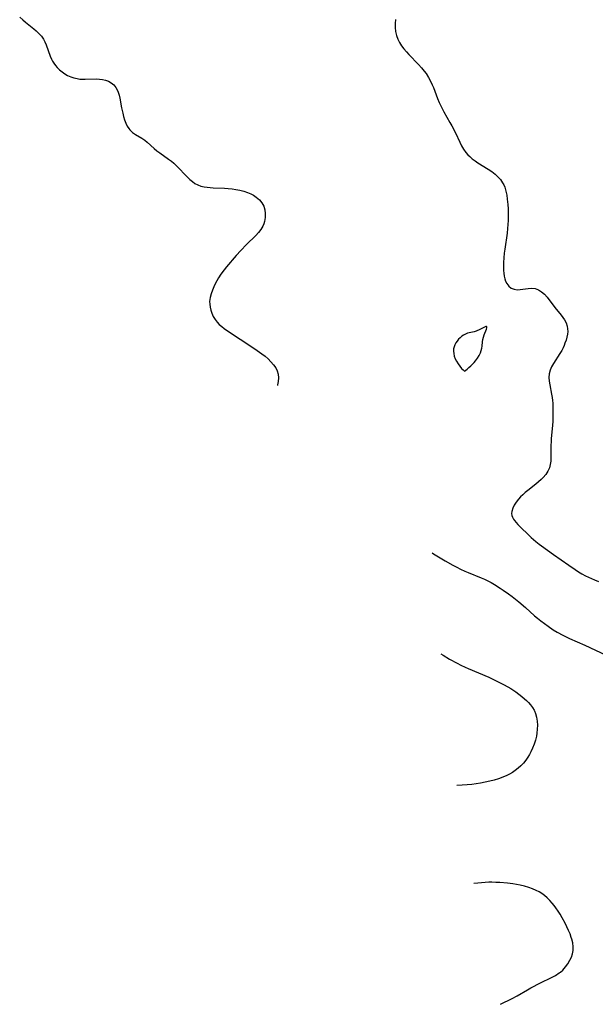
# Model space of a CAD drawing. Header units: inches. Extents: x 1073367 to 1082519, y 1569854 to 1574957.
# Tile 283 of 565: x 1079794 to 1080033, y 1570611 to 1571020. Entities that reach past the tile are written whole.
import ezdxf

# ---------------------------------------------------------------- set-up
doc = ezdxf.new("R2010")
doc.units = ezdxf.units.IN
doc.header["$MEASUREMENT"] = 0
doc.layers.add('CGG_CurvaNivelLidar_v1', color=7, linetype='Continuous', lineweight=30, true_color=0x008008)

msp = doc.modelspace()

# ---------------------------------------------------------------- linework, layer by layer
at = {"layer": 'CGG_CurvaNivelLidar_v1'}
for points in [[(1079793.7285, 1571021.366, 74.5), (1079794.9725, 1571020.1727, 74.5), (1079796.1029, 1571019.2071, 74.5), (1079799.5551, 1571016.5295, 74.5), (1079800.6411, 1571015.6311, 74.5), (1079801.7381, 1571014.5936, 74.5), (1079802.725, 1571013.4775, 74.5), (1079803.5731, 1571012.2717, 74.5), (1079804.1913, 1571011.1234, 74.5), (1079804.7124, 1571009.9153, 74.5), (1079806.4223, 1571005.1341, 74.5), (1079806.9592, 1571003.9133, 74.5), (1079807.4018, 1571003.0714, 74.5), (1079807.8969, 1571002.2604, 74.5), (1079808.5911, 1571001.2926, 74.5), (1079809.3602, 1571000.3835, 74.5), (1079810.3094, 1570999.4344, 74.5), (1079811.3386, 1570998.5737, 74.5), (1079812.4435, 1570997.8131, 74.5), (1079813.6532, 1570997.1482, 74.5), (1079814.9244, 1570996.5977, 74.5), (1079816.2425, 1570996.1584, 74.5), (1079817.5954, 1570995.8323, 74.5), (1079818.6959, 1570995.6586, 74.5), (1079819.3808, 1570995.5934, 74.5), (1079820.9389, 1570995.5419, 74.5), (1079825.5996, 1570995.6613, 74.5), (1079826.8999, 1570995.6191, 74.5), (1079828.1614, 1570995.4782, 74.5), (1079829.4248, 1570995.1902, 74.5), (1079830.6066, 1570994.7423, 74.5), (1079831.7612, 1570994.0704, 74.5), (1079832.7745, 1570993.2155, 74.5), (1079833.6228, 1570992.1903, 74.5), (1079834.1856, 1570991.2182, 74.5), (1079834.6356, 1570990.1551, 74.5), (1079835.0118, 1570988.9547, 74.5), (1079835.3161, 1570987.6953, 74.5), (1079836.0864, 1570983.6576, 74.5), (1079836.5415, 1570981.441, 74.5), (1079836.892, 1570980.0219, 74.5), (1079837.3032, 1570978.6491, 74.5), (1079837.7936, 1570977.3425, 74.5), (1079838.3859, 1570976.1253, 74.5), (1079839.0187, 1570975.1423, 74.5), (1079839.4631, 1570974.5972, 74.5), (1079839.814, 1570974.2272, 74.5), (1079840.6519, 1570973.4849, 74.5), (1079841.8544, 1570972.6315, 74.5), (1079844.4247, 1570971.0657, 74.5), (1079845.6916, 1570970.2166, 74.5), (1079846.6675, 1570969.4468, 74.5), (1079849.6403, 1570966.7756, 74.5), (1079850.769, 1570965.8241, 74.5), (1079851.9243, 1570964.9524, 74.5), (1079855.6098, 1570962.41, 74.5), (1079856.849, 1570961.4746, 74.5), (1079857.7116, 1570960.7447, 74.5), (1079858.7466, 1570959.7773, 74.5), (1079859.7464, 1570958.768, 74.5), (1079862.6046, 1570955.7587, 74.5), (1079864.4448, 1570953.9666, 74.5), (1079865.4713, 1570953.0828, 74.5), (1079866.5411, 1570952.3099, 74.5), (1079867.7439, 1570951.6557, 74.5), (1079869.0166, 1570951.1864, 74.5), (1079870.3127, 1570950.9065, 74.5), (1079871.6648, 1570950.7296, 74.5), (1079874.1037, 1570950.4971, 74.5), (1079878.8279, 1570950.2542, 74.5), (1079880.4015, 1570950.1445, 74.5), (1079881.9774, 1570949.988, 74.5), (1079883.5772, 1570949.7733, 74.5), (1079885.1561, 1570949.4917, 74.5), (1079886.8247, 1570949.0932, 74.5), (1079888.4293, 1570948.574, 74.5), (1079889.71, 1570948.0262, 74.5), (1079890.9137, 1570947.376, 74.5), (1079892.0239, 1570946.6237, 74.5), (1079893.2821, 1570945.5078, 74.5), (1079894.3222, 1570944.2419, 74.5), (1079895.0975, 1570942.8409, 74.5), (1079895.5577, 1570941.3452, 74.5), (1079895.7447, 1570939.7456, 74.5), (1079895.6832, 1570938.1119, 74.5), (1079895.3885, 1570936.486, 74.5), (1079895.0875, 1570935.5031, 74.5), (1079894.6872, 1570934.5487, 74.5), (1079893.8847, 1570933.1719, 74.5), (1079892.892, 1570931.8677, 74.5), (1079891.7606, 1570930.6219, 74.5), (1079887.8975, 1570926.8595, 74.5), (1079885.6383, 1570924.4706, 74.5), (1079883.7033, 1570922.2739, 74.5), (1079879.6963, 1570917.6018, 74.5), (1079878.6654, 1570916.3435, 74.5), (1079877.3355, 1570914.572, 74.5), (1079876.3208, 1570913.048, 74.5), (1079875.6037, 1570911.8158, 74.5), (1079874.9561, 1570910.5597, 74.5), (1079874.3742, 1570909.2888, 74.5), (1079873.8348, 1570907.9594, 74.5), (1079873.284, 1570906.4016, 74.5), (1079872.8662, 1570904.8486, 74.5), (1079872.647, 1570903.2957, 74.5), (1079872.6543, 1570902.0657, 74.5), (1079872.8096, 1570900.8409, 74.5), (1079873.0937, 1570899.6297, 74.5), (1079873.5391, 1570898.3236, 74.5), (1079874.1338, 1570897.0188, 74.5), (1079874.8648, 1570895.7765, 74.5), (1079875.7401, 1570894.6187, 74.5), (1079876.6486, 1570893.6713, 74.5), (1079877.6564, 1570892.791, 74.5), (1079878.6249, 1570892.043, 74.5), (1079879.6871, 1570891.2876, 74.5), (1079885.386, 1570887.5819, 74.5), (1079891.43, 1570883.5371, 74.5), (1079894.2857, 1570881.5183, 74.5), (1079895.6413, 1570880.4685, 74.5), (1079896.9352, 1570879.3622, 74.5), (1079898.1269, 1570878.2072, 74.5), (1079899.1945, 1570876.9867, 74.5), (1079900.085, 1570875.6984, 74.5), (1079900.7193, 1570874.407, 74.5), (1079901.1162, 1570873.0516, 74.5), (1079901.2526, 1570871.5153, 74.5), (1079901.1292, 1570869.9373, 74.5), (1079900.862, 1570868.5866, 74.5), (1079900.793, 1570868.3492, 74.5)], [(1079949.8626, 1571020.4265, 75), (1079949.7517, 1571018.7434, 75), (1079949.7422, 1571017.0813, 75), (1079949.876, 1571015.4538, 75), (1079950.1122, 1571014.2183, 75), (1079950.2651, 1571013.6714, 75), (1079950.8171, 1571012.2337, 75), (1079951.5388, 1571010.8475, 75), (1079952.3958, 1571009.507, 75), (1079953.3624, 1571008.2094, 75), (1079954.3738, 1571007.0011, 75), (1079955.4436, 1571005.8202, 75), (1079959.4484, 1571001.648, 75), (1079960.6414, 1571000.3209, 75), (1079961.769, 1570998.9489, 75), (1079962.5208, 1570997.9285, 75), (1079963.5617, 1570996.2936, 75), (1079964.3858, 1570994.7746, 75), (1079965.1207, 1570993.2081, 75), (1079965.5876, 1570992.0871, 75), (1079967.3313, 1570987.6124, 75), (1079968.0184, 1570985.9552, 75), (1079968.9455, 1570983.9396, 75), (1079969.9923, 1570981.9713, 75), (1079972.4837, 1570977.6421, 75), (1079973.2616, 1570976.2009, 75), (1079974.7236, 1570973.2759, 75), (1079976.5498, 1570969.4167, 75), (1079977.3137, 1570967.9256, 75), (1079978.1414, 1570966.4971, 75), (1079979.0683, 1570965.1583, 75), (1079979.9339, 1570964.1464, 75), (1079980.6762, 1570963.4247, 75), (1079981.7503, 1570962.5298, 75), (1079982.8944, 1570961.6962, 75), (1079984.0874, 1570960.9042, 75), (1079988.386, 1570958.2124, 75), (1079989.8369, 1570957.2174, 75), (1079991.2067, 1570956.153, 75), (1079992.401, 1570955.0538, 75), (1079993.4602, 1570953.8597, 75), (1079994.3494, 1570952.5584, 75), (1079994.8207, 1570951.6465, 75), (1079995.2117, 1570950.6895, 75), (1079995.6927, 1570949.0935, 75), (1079996.0409, 1570947.4259, 75), (1079996.2941, 1570945.7059, 75), (1079996.5161, 1570943.5046, 75), (1079996.6245, 1570941.7502, 75), (1079996.6712, 1570940.136, 75), (1079996.6725, 1570938.5119, 75), (1079996.6322, 1570936.8816, 75), (1079996.5511, 1570935.2484, 75), (1079996.4152, 1570933.5062, 75), (1079996.198, 1570931.6189, 75), (1079995.1977, 1570924.9027, 75), (1079995.0048, 1570923.2534, 75), (1079994.8363, 1570921.3479, 75), (1079994.732, 1570919.4655, 75), (1079994.7029, 1570917.4204, 75), (1079994.744, 1570916.1731, 75), (1079994.8406, 1570914.9637, 75), (1079995.0031, 1570913.8029, 75), (1079995.2472, 1570912.6918, 75), (1079995.5853, 1570911.6605, 75), (1079996.0344, 1570910.729, 75), (1079996.8657, 1570909.6339, 75), (1079997.8989, 1570908.8056, 75), (1079999.0926, 1570908.2889, 75), (1080000.3314, 1570908.1154, 75), (1080001.648, 1570908.1652, 75), (1080004.9505, 1570908.6295, 75), (1080006.4479, 1570908.736, 75), (1080007.8961, 1570908.5888, 75), (1080009.247, 1570908.0901, 75), (1080010.5195, 1570907.2844, 75), (1080011.708, 1570906.2378, 75), (1080012.8377, 1570904.9752, 75), (1080016.0344, 1570900.798, 75), (1080018.6533, 1570897.5052, 75), (1080019.3627, 1570896.5629, 75), (1080020.0075, 1570895.609, 75), (1080020.7071, 1570894.3139, 75), (1080021.1824, 1570892.9599, 75), (1080021.3623, 1570891.8665, 75), (1080021.3903, 1570890.7426, 75), (1080021.286, 1570889.5992, 75), (1080021.0463, 1570888.3626, 75), (1080020.6976, 1570887.1225, 75), (1080020.2606, 1570885.8857, 75), (1080019.8685, 1570884.9278, 75), (1080019.436, 1570883.9805, 75), (1080018.9064, 1570882.9438, 75), (1080018.1654, 1570881.6736, 75), (1080015.444, 1570877.4163, 75), (1080014.6773, 1570876.0341, 75), (1080014.0698, 1570874.6376, 75), (1080013.6929, 1570873.2126, 75), (1080013.5979, 1570871.7174, 75), (1080013.7228, 1570870.1761, 75), (1080013.9737, 1570868.5859, 75), (1080014.6698, 1570864.8042, 75), (1080014.9012, 1570863.3411, 75), (1080015.048, 1570862.1601, 75), (1080015.1552, 1570860.9673, 75), (1080015.2291, 1570859.5357, 75), (1080015.2568, 1570858.094, 75), (1080015.2239, 1570855.0769, 75), (1080015.1623, 1570853.5064, 75), (1080015.0379, 1570851.6532, 75), (1080014.5686, 1570846.3368, 75), (1080014.478, 1570844.9063, 75), (1080014.419, 1570843.485, 75), (1080014.3805, 1570838.0884, 75), (1080014.3276, 1570836.9429, 75), (1080014.1447, 1570835.4922, 75), (1080013.7795, 1570834.1038, 75), (1080013.1456, 1570832.7151, 75), (1080012.2898, 1570831.4089, 75), (1080011.2541, 1570830.1807, 75), (1080010.2919, 1570829.226, 75), (1080009.2561, 1570828.3077, 75), (1080008.171, 1570827.4112, 75), (1080004.8508, 1570824.7727, 75), (1080003.7481, 1570823.8593, 75), (1080002.6902, 1570822.9219, 75), (1080001.7675, 1570822.0231, 75), (1080000.9174, 1570821.0947, 75), (1079999.9871, 1570819.9058, 75), (1079999.209, 1570818.6914, 75), (1079998.545, 1570817.3179, 75), (1079998.16, 1570815.9655, 75), (1079998.0939, 1570815.1563, 75), (1079998.1818, 1570814.3759, 75), (1079998.4612, 1570813.5765, 75), (1079998.902, 1570812.8032, 75), (1079999.2525, 1570812.3121, 75), (1079999.9338, 1570811.4866, 75), (1080000.7057, 1570810.6557, 75), (1080006.253, 1570805.221, 75), (1080008.1409, 1570803.5308, 75), (1080009.5187, 1570802.4283, 75), (1080010.4428, 1570801.7383, 75), (1080015.4906, 1570798.1869, 75), (1080021.8233, 1570793.6407, 75), (1080024.4776, 1570791.8379, 75), (1080025.829, 1570790.9793, 75), (1080027.3094, 1570790.091, 75), (1080028.8207, 1570789.2632, 75), (1080030.0357, 1570788.6683, 75), (1080032.5263, 1570787.5903, 75), (1080034.1424, 1570786.9528, 75)], [(1079965.1, 1570798.7561, 74.5), (1079965.6239, 1570798.4279, 74.5), (1079970.5069, 1570795.5344, 74.5), (1079973.6731, 1570793.7418, 74.5), (1079975.2606, 1570792.8949, 74.5), (1079976.8657, 1570792.0858, 74.5), (1079978.7136, 1570791.2214, 74.5), (1079979.966, 1570790.6759, 74.5), (1079985.3997, 1570788.4464, 74.5), (1079986.8062, 1570787.8413, 74.5), (1079988.192, 1570787.1956, 74.5), (1079989.5678, 1570786.4848, 74.5), (1079990.9172, 1570785.7213, 74.5), (1079993.3685, 1570784.1893, 74.5), (1079994.5713, 1570783.3809, 74.5), (1079996.8213, 1570781.785, 74.5), (1079998.3508, 1570780.6359, 74.5), (1080001.0465, 1570778.4721, 74.5), (1080003.8222, 1570776.0835, 74.5), (1080007.6565, 1570772.6757, 74.5), (1080008.8047, 1570771.6965, 74.5), (1080010.2595, 1570770.5265, 74.5), (1080011.7491, 1570769.4009, 74.5), (1080013.2698, 1570768.3176, 74.5), (1080015.3989, 1570766.9039, 74.5), (1080017.0305, 1570765.8982, 74.5), (1080019.3858, 1570764.5737, 74.5), (1080020.7876, 1570763.8613, 74.5), (1080022.1947, 1570763.1951, 74.5), (1080028.4601, 1570760.4119, 74.5), (1080037.3459, 1570756.3388, 74.5)], [(1079968.6499, 1570756.8295, 74), (1079969.5846, 1570756.2741, 74), (1079972.3435, 1570754.6754, 74), (1079975.5309, 1570752.9249, 74), (1079977.0026, 1570752.1706, 74), (1079978.7553, 1570751.3304, 74), (1079980.046, 1570750.7501, 74), (1079988.5676, 1570747.1538, 74), (1079991.1315, 1570745.9687, 74), (1079994.7233, 1570744.1854, 74), (1079996.4762, 1570743.2246, 74), (1079997.7998, 1570742.4343, 74), (1079999.8794, 1570741.0556, 74), (1080001.1121, 1570740.1493, 74), (1080002.3016, 1570739.2048, 74), (1080003.4406, 1570738.2231, 74), (1080004.2674, 1570737.4501, 74), (1080005.0526, 1570736.6536, 74), (1080005.9427, 1570735.6467, 74), (1080006.741, 1570734.5959, 74), (1080007.425, 1570733.4933, 74), (1080007.6094, 1570733.1399, 74), (1080008.0466, 1570732.1158, 74), (1080008.4833, 1570730.5597, 74), (1080008.7296, 1570728.9336, 74), (1080008.8158, 1570727.2601, 74), (1080008.7591, 1570725.5588, 74), (1080008.5645, 1570723.847, 74), (1080008.3546, 1570722.6991, 74), (1080007.9388, 1570721.0154, 74), (1080007.4145, 1570719.352, 74), (1080006.7939, 1570717.7185, 74), (1080006.08, 1570716.1268, 74), (1080005.5033, 1570715.0129, 74), (1080004.8658, 1570713.9373, 74), (1080003.9703, 1570712.6556, 74), (1080002.9754, 1570711.4496, 74), (1080001.8899, 1570710.3234, 74), (1080000.7869, 1570709.3393, 74), (1079999.616, 1570708.4325, 74), (1079998.3833, 1570707.6053, 74), (1079997.2423, 1570706.9422, 74), (1079996.0613, 1570706.3432, 74), (1079994.3777, 1570705.6155, 74), (1079992.6448, 1570704.9837, 74), (1079990.8754, 1570704.4326, 74), (1079989.0784, 1570703.9541, 74), (1079987.0577, 1570703.5056, 74), (1079985.2215, 1570703.1688, 74), (1079983.3742, 1570702.8854, 74), (1079981.5193, 1570702.6502, 74), (1079979.6592, 1570702.4625, 74), (1079977.4747, 1570702.3051, 74), (1079975.3714, 1570702.2296, 74)], [(1079993.4667, 1570611.2762, 74.5), (1079998.2999, 1570613.654, 74.5), (1080000.4525, 1570614.8468, 74.5), (1080004.6901, 1570617.3176, 74.5), (1080006.0748, 1570618.0759, 74.5), (1080010.0596, 1570620.1298, 74.5), (1080014.6928, 1570622.3982, 74.5), (1080016.3384, 1570623.2965, 74.5), (1080017.8772, 1570624.3019, 74.5), (1080018.3723, 1570624.6828, 74.5), (1080019.3195, 1570625.5246, 74.5), (1080020.4677, 1570626.7754, 74.5), (1080021.4726, 1570628.1311, 74.5), (1080022.3262, 1570629.5676, 74.5), (1080022.9413, 1570630.8991, 74.5), (1080023.3935, 1570632.2725, 74.5), (1080023.646, 1570633.6826, 74.5), (1080023.6633, 1570635.2105, 74.5), (1080023.4627, 1570636.7635, 74.5), (1080023.0902, 1570638.3305, 74.5), (1080022.8816, 1570639.0201, 74.5), (1080022.3524, 1570640.5145, 74.5), (1080021.7353, 1570642.0057, 74.5), (1080021.0456, 1570643.4882, 74.5), (1080020.3007, 1570644.949, 74.5), (1080019.0317, 1570647.2578, 74.5), (1080018.2148, 1570648.6539, 74.5), (1080017.3618, 1570650.0236, 74.5), (1080016.4601, 1570651.3532, 74.5), (1080015.7044, 1570652.3669, 74.5), (1080014.9111, 1570653.344, 74.5), (1080013.9143, 1570654.4592, 74.5), (1080012.8603, 1570655.5059, 74.5), (1080011.7409, 1570656.4683, 74.5), (1080010.6565, 1570657.2596, 74.5), (1080009.5171, 1570657.9703, 74.5), (1080008.3296, 1570658.6029, 74.5), (1080006.8154, 1570659.2737, 74.5), (1080005.2486, 1570659.8347, 74.5), (1080003.4277, 1570660.3467, 74.5), (1080001.5684, 1570660.763, 74.5), (1080000.0996, 1570661.0405, 74.5), (1079998.6187, 1570661.2782, 74.5), (1079996.4041, 1570661.5581, 74.5), (1079993.1304, 1570661.8524, 74.5), (1079991.4893, 1570661.9398, 74.5), (1079989.8472, 1570661.9741, 74.5), (1079988.5744, 1570661.9564, 74.5), (1079987.0454, 1570661.8831, 74.5), (1079985.5337, 1570661.764, 74.5), (1079984.0236, 1570661.6086, 74.5), (1079982.3941, 1570661.3971, 74.5)]]:
    msp.add_polyline3d(points, dxfattribs=at)
msp.add_polyline3d([(1079978.5, 1570874.3301, 75), (1079979.6084, 1570875.1621, 75), (1079980.3417, 1570875.7783, 75), (1079981.1674, 1570876.5278, 75), (1079981.8362, 1570877.1873, 75), (1079982.5015, 1570877.9073, 75), (1079983.0814, 1570878.606, 75), (1079983.8773, 1570879.694, 75), (1079984.5663, 1570880.8008, 75), (1079985.1154, 1570881.878, 75), (1079985.4919, 1570882.8766, 75), (1079985.714, 1570883.8115, 75), (1079985.8371, 1570884.7176, 75), (1079985.9925, 1570886.5198, 75), (1079986.1205, 1570887.4019, 75), (1079986.3647, 1570888.3787, 75), (1079986.6827, 1570889.3157, 75), (1079987.6379, 1570891.7213, 75), (1079987.8031, 1570892.2939, 75), (1079987.8212, 1570892.582, 75), (1079987.7736, 1570892.721, 75), (1079987.643, 1570892.8157, 75), (1079987.3045, 1570892.7834, 75), (1079986.8443, 1570892.6096, 75), (1079984.9159, 1570891.662, 75), (1079983.36, 1570890.972, 75), (1079982.5341, 1570890.6871, 75), (1079979.797, 1570890.0224, 75), (1079978.9208, 1570889.7184, 75), (1079978.1303, 1570889.3094, 75), (1079977.3864, 1570888.795, 75), (1079976.6897, 1570888.1954, 75), (1079976.0446, 1570887.5249, 75), (1079975.4604, 1570886.7927, 75), (1079974.9755, 1570886.0504, 75), (1079974.5619, 1570885.2673, 75), (1079974.2294, 1570884.4511, 75), (1079974.0003, 1570883.5947, 75), (1079973.9384, 1570882.6574, 75), (1079974.0365, 1570881.6307, 75), (1079974.2814, 1570880.5568, 75), (1079974.6595, 1570879.4775, 75), (1079975.1556, 1570878.433, 75), (1079975.8532, 1570877.2996, 75), (1079976.6033, 1570876.2993, 75), (1079977.3241, 1570875.4659, 75), (1079977.9351, 1570874.8345, 75)], close=True, dxfattribs=at)

doc.saveas('drawing.dxf')
